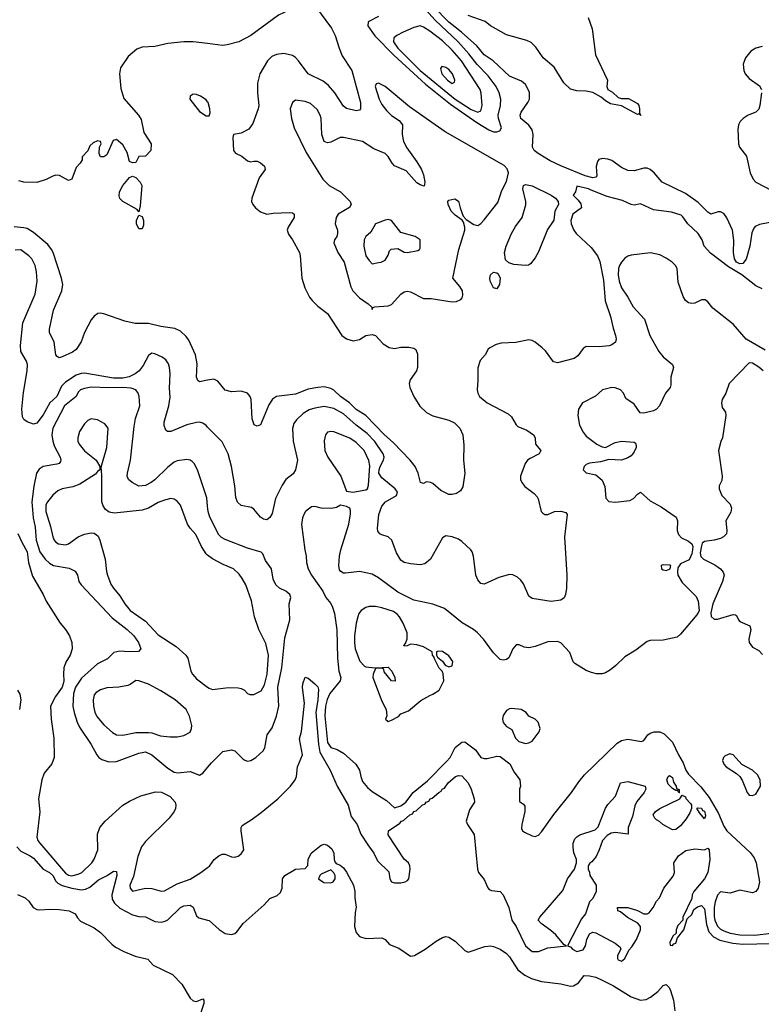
# Model space of a CAD drawing. Header units: inches. Extents: x 884549 to 1028252, y 526810 to 653624.
# Tile 708 of 1056: x 968824 to 973465, y 593584 to 599748. Entities that reach past the tile are written whole.
import ezdxf

# ---------------------------------------------------------------- set-up
doc = ezdxf.new("R2010")
doc.units = ezdxf.units.IN
doc.header["$MEASUREMENT"] = 0
doc.layers.add('A9569', color=7, linetype='Continuous')
doc.layers.add('A9579', color=7, linetype='Continuous')

msp = doc.modelspace()

# ---------------------------------------------------------------- linework, layer by layer
at = {"layer": 'A9569', "color": 5}
for points, elevation in [([(970000, 599598.3), (969909.2, 599609.2), (969850.3, 599610.3), (969750, 599598.9), (969670, 599579.4), (969590, 599575.3), (969556.5, 599563.5), (969503, 599517), (969453.5, 599446.5), (969448.6, 599410), (969456.4, 599316.4), (969475.6, 599255.6), (969568, 599150), (969583.1, 599123.1), (969601.3, 599041.3), (969646, 598970), (969644.2, 598930), (969610, 598894.3), (969570, 598891.8), (969550, 598854), (969530, 598851.6), (969510, 598861.2), (969496.5, 598916.5), (969470, 598964), (969430, 598998.4), (969408.3, 598991.7), (969370, 598901.2), (969350, 598889.2), (969330, 598888.7), (969320.9, 598910), (969324, 598950), (969332.7, 598970), (969330, 598986), (969310, 598988.7), (969283.6, 598976.4), (969262, 598958), (969250, 598926), (969214, 598890), (969214, 598870), (969202, 598850), (969176.9, 598823.1), (969150.9, 598749.1), (969130, 598742), (969071.8, 598771.8), (969050, 598774), (969030, 598769.4), (968990, 598747), (968931.5, 598728.5), (968850, 598730.6), (968818.7, 598738.7)], 2080), ([(970000, 599233.2), (969990, 599247), (969956, 599270), (969930, 599279.6), (969910, 599280.9), (969891, 599270), (969888.2, 599250), (969950, 599172.7), (969990, 599145.5), (970000, 599145.7)], 2120), ([(970000, 597490.4), (969950, 597480.7), (969938, 597490), (969929.8, 597510), (969934, 597594), (969924.1, 597650), (969881.2, 597741.2), (969865.4, 597765.4), (969830, 597798), (969795.4, 597815.4), (969707.9, 597827.9), (969630, 597845), (969546.3, 597846.3), (969480.8, 597860.8), (969350, 597906), (969330, 597910.7), (969312.1, 597907.9), (969290, 597892), (969270, 597869.2), (969230, 597789), (969208.7, 597731.3), (969177.3, 597682.7), (969153.8, 597666.2), (969090, 597637.6), (969070, 597632), (969058.4, 597638.4), (969049.8, 597649.8), (969038.4, 597730), (969010.9, 597790), (969009.8, 597810), (969034.6, 597930), (969087.7, 598050), (969093.4, 598090), (969085.2, 598130), (969032.2, 598290), (969022.6, 598310), (968999.6, 598339.6), (968910, 598414.8), (968870, 598440.7), (968850, 598445.5), (968790, 598451.3)], 2120), ([(970000, 597197.8), (969990, 597208.2), (969970, 597221.7), (969950, 597227.3), (969930, 597226.4), (969870, 597211.5), (969770, 597169.8), (969749.7, 597169.7), (969737.7, 597177.7), (969727.2, 597207.2), (969728.4, 597228.5), (969756.5, 597330), (969765, 597385), (969761, 597441), (969764.4, 597530), (969760.3, 597570), (969754, 597594), (969738, 597618), (969714.9, 597634.9), (969670, 597656.8), (969650, 597659.8), (969630, 597646.2), (969596.6, 597583.4), (969572.1, 597550), (969547.1, 597530), (969508.4, 597511.6), (969470, 597504.4), (969410, 597504.3), (969230, 597534.5), (969207.4, 597532.6), (969178.1, 597521.9), (969110, 597479), (969085.5, 597454.5), (969056.3, 597390), (969012, 597350), (968970, 597273.3), (968930, 597223), (968910, 597216.2), (968871.3, 597231.3), (968850, 597246), (968842.2, 597262.2), (968837, 597310), (968846.4, 597413.6), (968870.9, 597550), (968872.9, 597590), (968867, 597610), (968831, 597670), (968829, 597709), (968842.3, 597850), (968920.7, 598030), (968933, 598110), (968929, 598170), (968919.8, 598210), (968898.9, 598250), (968881.4, 598270), (968830, 598307.1), (968794.5, 598305.5)], 2140), ([(970000, 596701.5), (969993.9, 596753.9), (969935.8, 596930), (969914.7, 596970), (969902.5, 596982.5), (969890, 596991.1), (969870, 596994.5), (969810, 596985.3), (969790, 596977.2), (969750, 596947.6), (969670, 596867.1), (969647.4, 596850), (969610, 596831.5), (969570, 596827.2), (969528, 596850), (969504.4, 596870), (969497.2, 596890), (969498, 596910), (969516.5, 596990), (969539.1, 597200.9), (969549.2, 597250.8), (969575.3, 597330), (969572.2, 597390), (969566, 597410), (969551.2, 597430), (969521.1, 597441.1), (969470, 597445.4), (969382.3, 597442.3), (969270, 597448.1), (969230, 597439.8), (969204.6, 597430), (969190, 597415.4), (969177.4, 597390), (969104.3, 597330), (969030.8, 597190), (969025, 597150), (969030.1, 597110), (969040.2, 597080.2), (969075.9, 597010), (969081.5, 596990), (969078.4, 596981.6), (969070.4, 596970), (969055.6, 596964.4), (968970, 596949.8), (968945.7, 596934.3), (968928.1, 596910), (968911.9, 596828.1), (968899.3, 596730), (968906.9, 596630), (968919.8, 596570), (968927.6, 596490), (968950, 596416.9), (968982.3, 596370), (969010, 596345.4), (969036, 596330), (969133.9, 596313.9), (969170, 596295.3), (969185.7, 596270), (969194.4, 596230), (969208.3, 596210), (969403.4, 596003.4), (969495.3, 595930), (969538, 595890), (969566.7, 595850), (969581, 595810), (969566.4, 595793.6), (969508.8, 595791.2), (969450, 595795.1), (969413.3, 595786.7), (969372.6, 595747.4), (969310, 595715.6), (969210, 595625.6), (969173.6, 595570), (969161.2, 595530), (969156.4, 595450), (969164.1, 595410), (969183, 595350), (969198.7, 595318.7), (969270.2, 595210), (969305.9, 595145.9), (969318.3, 595130), (969337.5, 595117.5), (969382.4, 595102.4), (969430, 595103.1), (969570, 595156.4), (969610, 595164.3), (969650, 595146), (969750, 595061.9), (969790, 595037.8), (969813.2, 595033.2), (969890, 595041.7), (969950, 595019.3), (969970, 595030.5), (970000, 595067.3)], 2160), ([(970000, 596395.5), (969990, 596403.2), (969960.8, 596450), (969926.2, 596526.1), (969890, 596565.1), (969874.6, 596590), (969830, 596707.8), (969810, 596734.3), (969790, 596747.3), (969770, 596750.8), (969730, 596741), (969690, 596725.4), (969630, 596689.1), (969590, 596677.6), (969418, 596658), (969384.1, 596664.1), (969361.2, 596681.2), (969345.5, 596705.5), (969338.4, 596730), (969336.9, 596896.9), (969332.5, 596947.5), (969368.8, 597070), (969376.9, 597190), (969357.3, 597217.3), (969310, 597243.9), (969270, 597248.7), (969250, 597238.4), (969230, 597217.2), (969197.8, 597170), (969187.1, 597130), (969187.7, 597110), (969195.5, 597090), (969230, 597049), (969301.6, 596990), (969326, 596950), (969324.7, 596930), (969310, 596919), (969298, 596902), (969200.3, 596839.7), (969156.9, 596823.1), (969088.8, 596811.2), (969061.4, 596798.6), (969030, 596770.8), (968997.5, 596730), (968987.5, 596710), (968987.2, 596670), (969015.7, 596575.7), (969030.1, 596510.1), (969039.8, 596490), (969050, 596477.1), (969067.2, 596467.2), (969110, 596461.2), (969130, 596466.4), (969190, 596510.1), (969230, 596526.7), (969270, 596535.8), (969290, 596532.9), (969304, 596524), (969313.8, 596513.8), (969324.5, 596490), (969358.2, 596370), (969367, 596293), (969373.6, 596270), (969394.7, 596214.7), (969411, 596190), (969450, 596140.2), (969480.8, 596090), (969514.8, 596050), (969610, 595982.4), (969690, 595896.2), (969803, 595823), (969862.8, 595770), (969875.3, 595750), (969895.3, 595670), (969905.3, 595650), (969930, 595621.1), (970000, 595570.3)], 2180), ([(968812, 596532), (968836.4, 596476.4), (968870, 596417.1), (968878, 596350), (968904.2, 596264.2), (968970.4, 596150), (968988.3, 596108.3), (969077.1, 595970), (969110.5, 595930), (969134.9, 595890), (969150.3, 595850), (969151.6, 595810), (969139.1, 595770), (969113.3, 595726.7), (969099.1, 595690), (969097, 595650), (969100.9, 595610), (969095.8, 595590), (969088.4, 595570), (969048.1, 595510), (969017.1, 595450), (969020.6, 595370), (969038, 595250), (969039.5, 595130), (969025.3, 595090), (968976.5, 595030), (968963.2, 594990), (968941, 594870), (968949.3, 594789.3), (968930.6, 594630.6), (968937.7, 594610), (968950, 594593.7), (969110, 594404.8), (969130, 594392.6), (969150, 594389), (969190, 594398.4), (969212.4, 594410), (969275.1, 594470), (969290, 594493.4), (969313.1, 594550), (969309.8, 594650), (969325.2, 594690), (969359, 594730), (969469.3, 594830), (969510, 594855.6), (969582.6, 594890), (969673.2, 594913.2), (969711.4, 594911.4), (969765.2, 594885.2), (969796, 594850), (969801.6, 594830), (969799.6, 594810), (969791.1, 594790), (969759.4, 594750), (969610, 594602.9), (969586.6, 594570), (969563.7, 594510), (969535.9, 594384.1), (969513.4, 594330), (969514, 594310), (969530, 594292.4), (969610, 594310.2), (969650, 594307.9), (969710, 594292.3), (969730, 594295.2), (969810, 594337.5), (969890, 594367.7), (969956.4, 594410), (970000, 594440.5)], 2140), ([(968810.8, 595550), (968824.9, 595524.9), (968830.4, 595490.4), (968822.4, 595430)], 2120), ([(968804.7, 594570), (968830, 594543.2), (968890, 594513.2), (968910, 594498.5), (968970.1, 594430.1), (969010, 594408.1), (969030, 594390.1), (969050, 594354.3), (969062.9, 594342.9), (969090, 594328.6), (969150.8, 594310.8), (969210, 594300.2), (969236.1, 594303.9), (969262.4, 594317.6), (969317.6, 594362.4), (969370.2, 594389.8), (969410, 594417.3), (969430, 594416), (969431.4, 594390), (969400.6, 594270), (969403.1, 594243.1), (969416.6, 594216.6), (969450, 594186.4), (969530, 594144.7), (969570, 594133.5), (969612, 594132), (969670, 594101.9), (969710, 594098.4), (969735, 594105), (969750, 594113.5), (969830, 594191), (969850, 594200.2), (969890, 594205.2), (969910, 594192.4), (969930, 594138), (969945, 594124.9), (970000, 594111.7)], 2120), ([(968810, 594272.1), (968858, 594250), (968880.9, 594230), (968908.2, 594190), (968930, 594178), (968950, 594174.6), (969010, 594179.3), (969070, 594177.7), (969134, 594170), (969170.6, 594150), (969184.9, 594124.9), (969204.9, 594104.9), (969290, 594062), (969330, 594033.4), (969399.6, 593959.6), (969422.3, 593942.3), (969474.7, 593914.7), (969545.8, 593885.8), (969626.6, 593866.6), (969658.9, 593830), (969779.3, 593770), (969839.3, 593710), (969890, 593622), (969910, 593604.9), (969930, 593600.5), (969970, 593618.8), (969975.5, 593610), (969977, 593590), (969940.2, 593479.8)], 2080)]:
    msp.add_lwpolyline(points, dxfattribs=dict(at, elevation=elevation))
for points, elevation in [([(969570, 598546), (969558.9, 598558.9), (969468.7, 598610), (969449.4, 598629.4), (969445.6, 598645.6), (969449, 598670), (969469.2, 598710), (969510, 598760.7), (969530, 598767.7), (969550, 598759.1), (969577.3, 598730), (969587.3, 598710), (969578, 598582)], 2080), ([(969570, 598439), (969554.5, 598470), (969554.5, 598490), (969570, 598524.7), (969590, 598516), (969598.3, 598490), (969599, 598461), (969590, 598439)], 2080), ([(969550, 595610.8), (969515, 595585), (969499.8, 595580.2), (969444.7, 595570), (969370, 595565.2), (969330, 595553.6), (969303.1, 595536.9), (969290, 595520.7), (969283, 595490), (969285.3, 595450), (969293.8, 595413.8), (969306.5, 595386.5), (969350, 595332.9), (969404.5, 595284.5), (969428.7, 595270), (969470, 595268.7), (969550, 595284.7), (969630, 595284.6), (969650, 595283.1), (969704.1, 595264.1), (969762.5, 595257.5), (969810, 595258.5), (969850, 595266.3), (969890, 595288.4), (969899.6, 595310), (969900.5, 595330), (969887.1, 595387.1), (969865.1, 595430), (969797.4, 595490), (969706.9, 595546.9), (969630, 595587.1), (969570, 595608.7)], 2180)]:
    msp.add_lwpolyline(points, close=True, dxfattribs=dict(at, elevation=elevation))
at = {"layer": 'A9579', "color": 5}
for points, elevation in [([(970743.9, 600000), (970699.8, 599980.2), (970599.6, 599900.4), (970573.6, 599870), (970550, 599825.6), (970443, 599777), (970270, 599648.4), (970195.5, 599610), (970122.8, 599590), (970092.9, 599587.1), (970000, 599598.3)], 2080), ([(970674.3, 599830), (970774.9, 599694.9), (970797.7, 599650), (970822.5, 599570), (970842.4, 599522.4), (970902.7, 599430), (970956.9, 599230), (970957.1, 599190), (970950, 599182), (970930, 599178.4), (970870, 599191.5), (970850, 599206.3), (970795.4, 599290), (970756.3, 599336.3), (970722.8, 599362.8), (970628.1, 599408.1), (970568.3, 599490), (970550, 599510.6), (970530, 599524.3), (970475.9, 599535.9), (970430, 599531), (970402.4, 599517.6), (970373.8, 599490), (970327.3, 599410), (970312.6, 599350), (970311.4, 599290), (970320.6, 599210), (970316.3, 599190), (970282.4, 599097.6), (970258.3, 599061.7), (970210, 599036.9), (970162, 599030), (970157.3, 599010), (970161.3, 598930), (970173.3, 598913.3), (970214.2, 598894.2), (970250, 598864.4), (970270, 598858), (970290, 598863), (970310, 598861.3), (970330, 598852), (970356.4, 598830), (970360.5, 598810), (970323, 598757), (970277, 598630), (970275.3, 598610), (970283.1, 598590), (970299.5, 598570), (970330, 598544.9), (970370, 598530.2), (970410, 598536.5), (970510, 598540.8), (970530, 598538.7), (970541.6, 598530), (970541.7, 598510), (970503.6, 598450), (970498, 598430), (970505.2, 598405.2), (970530.3, 598370), (970574.3, 598290), (970579.6, 598270), (970588.9, 598130), (970607.9, 598070), (970637.3, 598010), (970654, 597990), (970690, 597954.3), (970750, 597908.5), (970839, 597770), (970870, 597749.3), (970910, 597738.4), (970950, 597746.2), (970990, 597771.3), (971030, 597777.6), (971051.3, 597770), (971099.3, 597719.3), (971136.2, 597696.2), (971170, 597690.2), (971210, 597698), (971258.1, 597698.1), (971291.4, 597691.4), (971303.1, 597683.1), (971314.4, 597654.4), (971313.6, 597570), (971306.4, 597550), (971266.9, 597493.1), (971260.7, 597470), (971265, 597445), (971289.7, 597389.7), (971328.9, 597328.9), (971369.7, 597289.7), (971410, 597268.2), (971510, 597240.1), (971545, 597225), (971577.7, 597190), (971596.6, 597150), (971603.9, 597083.9), (971601.5, 596990), (971608.7, 596910), (971597.3, 596822.7), (971582, 596798), (971557.3, 596782.7), (971530, 596775.6), (971510, 596776.5), (971459.5, 596799.5), (971410, 596843.8), (971397.6, 596850), (971370, 596854.8), (971350, 596845.3), (971331.1, 596851.1), (971316.7, 596910), (971297.9, 596950), (971266.7, 596990), (971161.5, 597101.5), (971107.1, 597150), (970990, 597269.9), (970930, 597307.8), (970888.4, 597348.4), (970831, 597390), (970790, 597427.8), (970770, 597438.7), (970730, 597448.9), (970690, 597446.2), (970630, 597434.5), (970550, 597404.1), (970430, 597388.7), (970406.8, 597373.2), (970382.7, 597337.3), (970330, 597212.3), (970310, 597203.7), (970292, 597212), (970278.7, 597250), (970271.8, 597370), (970265.7, 597390), (970250, 597409.7), (970210, 597422), (970150, 597417.6), (970110, 597429.6), (970064.7, 597484.7), (970037.7, 597497.7), (970000, 597490.4)], 2120), ([(973571.9, 598488.1), (973453.4, 598466.6), (973427.2, 598452.8), (973417.9, 598442.2), (973406.6, 598413.4), (973393.6, 598330), (973370.5, 598249.5), (973350, 598220.8), (973330, 598220.1), (973309.9, 598230), (973296.6, 598250), (973290.4, 598290), (973293.4, 598366.6), (973283.9, 598430), (973250, 598508.3), (973230, 598534.2), (973210, 598544.6), (973194.7, 598545.3), (973150, 598529.7), (973130, 598543.9), (973070, 598604.5), (972990, 598660.2), (972845.6, 598730), (972794.5, 598790), (972770, 598809.8), (972750, 598818), (972730, 598818.2), (972670, 598802), (972630, 598803.7), (972590, 598822.6), (972530, 598867.2), (972505.1, 598874.9), (972470, 598878), (972448.2, 598871.8), (972439.6, 598860.4), (972431.3, 598828.7), (972435.5, 598770), (972430, 598761.3), (972410, 598758.6), (972363.7, 598770), (972210, 598832.2), (972143.9, 598863.9), (972067.6, 598910), (972044.2, 598930), (972032.8, 598950), (972036.6, 599030), (972030, 599058), (972010, 599086.9), (971960.2, 599130), (971954.9, 599150), (971962, 599170), (972004.7, 599230), (972013.7, 599250), (972013.6, 599293.6), (971990, 599343.1), (971963.4, 599363.4), (971890, 599395), (971785.9, 599490), (971730, 599527.8), (971683.9, 599583.9), (971589.5, 599670), (971510, 599732.7), (971414.4, 599830)], 2120), ([(971070, 599767.1), (971005.6, 599734.4), (971002.2, 599710), (971047.2, 599647.2), (971165.5, 599525.5), (971363.8, 599343.8), (971519.4, 599219.4), (971685.1, 599105.1), (971758.8, 599058.8), (971790, 599046.4), (971810, 599045.3), (971828, 599052), (971838.6, 599070), (971820.2, 599130), (971819.1, 599150), (971833.2, 599210), (971834, 599250), (971824.2, 599290), (971805.9, 599330), (971756, 599396), (971687.1, 599467.1), (971635.1, 599535.1), (971567.8, 599610), (971424.6, 599744.7), (971365.3, 599810)], 2140), ([(972381.7, 599761.7), (972407.3, 599690), (972427.9, 599527.9), (972502, 599370), (972498.8, 599330), (972504.4, 599310), (972534, 599294), (972570, 599261.6), (972590, 599255.3), (972634.2, 599254.2), (972690, 599223), (972698.7, 599210), (972703.1, 599190), (972702, 599162), (972711, 599149), (972698, 599158), (972690, 599155.1), (972590, 599208), (972522, 599222), (972490, 599239.7), (972463.8, 599263.8), (972410, 599291.8), (972370, 599299.8), (972310, 599302.7), (972270, 599314), (972230, 599352), (972169.7, 599450), (972099.8, 599510), (972055, 599575), (972024.4, 599604.4), (971997.7, 599617.7), (971870, 599653.1), (971770.7, 599710), (971736.5, 599736.5), (971630, 599773.2)], 2080), ([(973470, 599579.7), (973430.1, 599569.9), (973399.4, 599550), (973365.9, 599510), (973352.5, 599470), (973354.8, 599430), (973363.3, 599410), (973390, 599380.1), (973454.3, 599334.4), (973466.4, 599310)], 2120), ([(973467.3, 599290), (973456.8, 599210), (973450, 599188.6), (973431, 599169), (973382.3, 599150), (973352.4, 599130), (973333, 599110), (973322.3, 599090), (973318.6, 599061.4), (973322.9, 598970), (973329.5, 598949.5), (973372.7, 598892.7), (973395.6, 598790), (973415, 598750), (973430, 598731.4), (973530, 598678.6)], 2120), ([(970000, 599145.7), (970010, 599146), (970015.6, 599164.4), (970014.3, 599190), (970002.4, 599230), (970000, 599233.2)], 2120), ([(973470, 598063.4), (973430, 598081.4), (973342.5, 598150), (973260.6, 598200.6), (973146.4, 598286.4), (973108.1, 598330), (973095, 598370), (973070.4, 598410), (973005.4, 598470), (972974.5, 598514.5), (972963.4, 598523.4), (972903.1, 598543.1), (972790, 598557.3), (972710, 598594.2), (972670, 598586.6), (972650, 598590.9), (972595.8, 598615.8), (972500.3, 598640.3), (972399.8, 598679.8), (972383.7, 598690), (972310, 598706), (972302, 598670), (972287.7, 598650), (972318.7, 598618.7), (972334.9, 598594.9), (972339.1, 598570), (972286, 598530), (972272.5, 598490), (972274.1, 598470), (972291.7, 598430), (972306.8, 598410), (972401, 598321), (972439, 598270), (972455.1, 598235.1), (972477.8, 598117.8), (972488.8, 597988.8), (972522.3, 597890), (972537.3, 597817.3), (972552.9, 597770), (972556.4, 597750), (972553, 597730), (972530, 597711.5), (972512.9, 597707.1), (972450, 597700.6), (972370, 597701.3), (972350, 597689), (972316.3, 597643.7), (972293.6, 597626.4), (972190, 597599.8), (972165.4, 597605.4), (972114.3, 597674.3), (972094.3, 597694.3), (972050, 597729.9), (972030, 597739.6), (972010, 597743), (971928.1, 597728.1), (971836.6, 597723.4), (971805.4, 597714.6), (971765.8, 597694.2), (971755.5, 597684.5), (971736.3, 597650), (971705.3, 597614.7), (971690.5, 597569.5), (971691.8, 597491.8), (971686.3, 597430), (971690.2, 597410), (971701.5, 597390), (971750.4, 597350), (971880.7, 597280.7), (971901.1, 597261.1), (971930, 597212.1), (971941.5, 597201.5), (971998.1, 597178.1), (972039, 597150), (972049.2, 597130), (972052.2, 597090), (972084.9, 597050), (972075.5, 597030), (972018.1, 597001.9), (972002.4, 596990), (971988.2, 596970), (971957.2, 596890), (971958, 596870), (971967.1, 596850), (971986.1, 596826.1), (972042.6, 596782.6), (972061.7, 596761.7), (972068.4, 596748.4), (972086.5, 596670), (972097.8, 596657.8), (972110, 596650.2), (972130, 596651.3), (972170, 596668.8), (972210.4, 596670.4), (972242, 596662), (972250.7, 596650.7), (972234.2, 596510), (972248.9, 596270), (972246.6, 596190), (972240.1, 596150), (972231.1, 596128.9), (972210, 596114), (972150, 596106.4), (972030, 596123.9), (972010, 596139.7), (971976.1, 596216), (971959.4, 596239.4), (971938.7, 596258.7), (971910, 596273.4), (971890, 596275.2), (971823.2, 596256.8), (971730, 596213.3), (971710, 596217.7), (971690, 596241.4), (971679.2, 596270), (971664.5, 596390), (971656.4, 596416.5), (971647.6, 596430), (971590, 596481.6), (971570, 596495.8), (971530, 596509.9), (971490, 596516.2), (971470, 596504), (971395.3, 596370), (971358.9, 596341.1), (971330, 596334.7), (971270, 596340.7), (971230, 596349.7), (971210, 596363.6), (971181.3, 596410), (971153.6, 596490), (971130.8, 596510.8), (971090, 596522), (971077, 596530), (971065.9, 596545.9), (971062.2, 596562.2), (971071.6, 596650), (971090, 596702.4), (971112.1, 596730), (971182.1, 596770), (971187.4, 596790), (971173.7, 596810), (971090, 596878.9), (971072.1, 596910), (971072.5, 596930), (971079.5, 596950), (971101.3, 596990), (971104.8, 597010), (971098.8, 597030), (971046.8, 597106.8), (970998.3, 597158.3), (970928.7, 597210), (970850, 597280.2), (970790, 597313.6), (970730, 597325.4), (970670, 597316.2), (970634.8, 597305.2), (970598, 597282), (970556.3, 597243.7), (970539.1, 597220.9), (970531.2, 597188.8), (970535.5, 597110), (970561.8, 596990), (970550.2, 596929.8), (970535.4, 596904.6), (970490, 596869.6), (970466.8, 596833.2), (970423.9, 596750), (970403.4, 596656.6), (970390, 596632), (970370, 596617.6), (970350, 596622), (970330, 596633), (970290, 596683.6), (970274.7, 596694.7), (970210, 596707.3), (970186.9, 596726.9), (970176.3, 596756.3), (970170.7, 596830), (970149.8, 596949.8), (970127.6, 597030), (970090, 597104.7), (970000, 597197.8)], 2140), ([(973490, 597679.7), (973370, 597748.9), (973290, 597841.2), (973161.1, 597941.1), (973130, 597981.6), (973113.3, 597993.3), (973090, 597994), (973050, 597974.3), (973030, 597971.1), (973010, 597975.4), (972990, 597989.7), (972975.9, 598015.9), (972944.4, 598104.4), (972939, 598190), (972927.8, 598210), (972907.8, 598230), (972870, 598255.6), (972830, 598276), (972772, 598288), (972650, 598274.6), (972630, 598268), (972610, 598254.5), (972589.1, 598230.9), (972577.6, 598210), (972571.4, 598190), (972569.5, 598150), (972575.3, 598110), (972589.4, 598070), (972630.2, 598010), (972663.8, 597950), (972734, 597874), (972767, 597770), (972824, 597670), (972850, 597636.5), (972909, 597589), (972914.6, 597570), (972899.3, 597510), (972898.6, 597461.4), (972894.1, 597445.9), (972864.9, 597410), (972827.1, 597330), (972810.1, 597309.9), (972790, 597299.3), (972730, 597284.2), (972706, 597286), (972670, 597340.9), (972617, 597377), (972603.7, 597410), (972584.5, 597430), (972550, 597443.1), (972530, 597445.7), (972471, 597430), (972428.1, 597391.9), (972346, 597350), (972320.7, 597310), (972317.3, 597270), (972327.2, 597210), (972350, 597166.4), (972370, 597141.6), (972434.8, 597090), (972470, 597074), (972490, 597070.7), (972550, 597100.5), (972590, 597108.5), (972670, 597102.8), (972677.1, 597097.1), (972681.4, 597081.4), (972681.3, 597070), (972670, 597042.7), (972650, 597018), (972630, 597004.2), (972590.2, 596989.8), (972510, 596993.6), (972458.9, 596981), (972390, 596971.8), (972370, 596962.6), (972356.8, 596950), (972351.2, 596930), (972370, 596911.2), (972430, 596898.7), (972470, 596864.6), (972486.3, 596826.3), (972492.5, 596752.5), (972511.6, 596731.6), (972550, 596727.9), (972641.4, 596738.6), (972664.9, 596750), (972690, 596777.6), (972710, 596790.4), (972770, 596735.3), (972839.2, 596699.2), (972933.2, 596633.1), (972941, 596610), (972938.1, 596550), (972946.1, 596526.1), (972965.1, 596505.1), (973010, 596482.8), (973030, 596467.5), (973035.7, 596450), (973035, 596430), (973030, 596404.7), (973012.7, 596367.3), (972959.1, 596340.9), (972942.8, 596317.2), (972940.5, 596290), (972943, 596270), (972970, 596224.9), (973056.5, 596136.5), (973070, 596106.8), (973076.4, 596050), (973068.6, 596030), (973052.2, 596010), (972959.5, 595900.5), (972937.9, 595882.1), (972850, 595863.9), (972770, 595860.9), (972750, 595855.1), (972679.4, 595800.6), (972610, 595759.4), (972555.7, 595704.3), (972521.5, 595678.5), (972490, 595659.3), (972470, 595653.5), (972433.6, 595653.6), (972402, 595662), (972370, 595674.5), (972297.6, 595717.6), (972287.9, 595727.9), (972266.5, 595786.5), (972210, 595846.6), (972190, 595856.2), (972130, 595852.3), (972050, 595822.9), (972010, 595814.7), (971980.4, 595820.4), (971950, 595833.6), (971930, 595834.5), (971910.6, 595810), (971886, 595754), (971870, 595742.7), (971850, 595739.3), (971830, 595742.7), (971790, 595783.6), (971726.2, 595870), (971688.4, 595910), (971664.2, 595930), (971592.1, 595972.1), (971481.7, 596061.7), (971410, 596088.7), (971290, 596114.4), (971190, 596163.5), (971070, 596252.8), (971030, 596276.4), (970950, 596292.5), (970862, 596282), (970850, 596282.4), (970832.6, 596292.6), (970824.9, 596304.9), (970820.4, 596330), (970824.5, 596390), (970833.3, 596430), (970884.2, 596590), (970894.5, 596654.5), (970894.8, 596674.8), (970889, 596690), (970870, 596700.9), (970831, 596709), (970805.8, 596694.2), (970772.2, 596687.8), (970710, 596689.7), (970670, 596700.5), (970650, 596698.9), (970612.4, 596670), (970604.8, 596655.2), (970593.7, 596630), (970587.5, 596587.5), (970608.4, 596430), (970617.6, 596390), (970619.5, 596350), (970628.4, 596310), (970650.3, 596270.2), (970721.6, 596170), (970740.4, 596130), (970770, 596092.7), (970781.8, 596070), (970793.5, 596030), (970807.9, 595927.9), (970811.9, 595751.9), (970821.9, 595670), (970833.8, 595630), (970829.6, 595610), (970764, 595530), (970748.3, 595491.7), (970738.6, 595450), (970734.2, 595390), (970750, 595223.7), (970770, 595191.6), (970810, 595178.5), (970850, 595156.9), (970926.4, 595086.4), (970950.3, 595050), (970958.3, 595010), (970970, 594979.1), (971000.8, 594940.8), (971030, 594916), (971119.1, 594859.1), (971170, 594814), (971210, 594827.3), (971239.7, 594850), (971287, 594910), (971376.4, 594983.6), (971495.4, 595104.6), (971517.2, 595130), (971550, 595192), (971590, 595224.9), (971610, 595227.7), (971676.4, 595176.4), (971710.5, 595130), (971730, 595122.2), (971750, 595122.7), (971810, 595138.1), (971830, 595136.3), (971891.7, 595090), (971918, 595038), (971954, 594990), (971958, 594950), (971952, 594930), (971952.7, 594852.7), (971976.9, 594836.9), (971985.4, 594825.4), (971984.9, 594790), (971966.7, 594710), (971965.1, 594685.1), (971970.5, 594670.5), (971982.4, 594662.4), (972030, 594637.6), (972050, 594633.8), (972070, 594643), (972090, 594664.2), (972167.1, 594772.9), (972277.6, 594910), (972322.8, 594977.2), (972358.9, 595021.1), (972562, 595218), (972590, 595235), (972630, 595244.6), (972715.3, 595230), (972730, 595235.5), (972755.1, 595270), (972770, 595280.9), (972795.3, 595290), (972830.5, 595290), (972856.2, 595276.2), (972910, 595225.5), (972946.1, 595146.1), (972976.1, 595096.1), (972993.8, 595050), (973010, 595025.7), (973086.4, 594946.4), (973139.6, 594879.6), (973197.6, 594777.6), (973230, 594699.6), (973250, 594670.3), (973394.9, 594534.9), (973420.2, 594500.2), (973434, 594470), (973453.1, 594350), (973444.9, 594310), (973430.2, 594289.8), (973410, 594282.6), (973330, 594299.1), (973270, 594280.5), (973210, 594287.7), (973190, 594267.1), (973175.5, 594224.5), (973169.4, 594190), (973170, 594133.4), (973174.4, 594110), (973190, 594074.1), (973210, 594054.9), (973230, 594043.5), (973270.3, 594030), (973330, 594018), (973424.1, 594015.9), (973527.3, 594030)], 2160), ([(973476.5, 597550), (973450, 597572.7), (973410, 597596.8), (973390, 597600.7), (973264.7, 597470), (973243.9, 597410), (973219.6, 597370), (973216, 597350), (973221.1, 597321.1), (973241, 597290), (973242.8, 597270), (973222.8, 597130), (973212.2, 597107.8), (973197.3, 597050), (973219.6, 596890), (973217.6, 596862.4), (973202, 596830), (973200.4, 596810), (973218.9, 596770), (973270, 596714), (973279.3, 596690), (973275.1, 596664.9), (973242.6, 596610), (973249.2, 596550), (973247.1, 596530), (973227.8, 596510), (973210, 596500.8), (973170, 596489.3), (973110, 596482.3), (973095.9, 596470), (973090, 596454.5), (973083.5, 596410), (973086.7, 596386.7), (973103.9, 596370), (973174.5, 596334.5), (973210.4, 596310.4), (973227, 596290), (973232.8, 596270), (973222.9, 596230), (973160.9, 596090), (973150, 596035.3), (973152.2, 596012.2), (973170, 595994.3), (973190, 595994), (973290, 596024.2), (973303, 596023), (973310, 596018.8), (973321.6, 595990), (973330, 595980.5), (973392.9, 595952.9), (973398.9, 595930), (973386.3, 595870), (973388.8, 595850), (973410, 595820.3), (973450, 595798), (973473.6, 595773.6)], 2180), ([(970000, 595067.3), (970023.7, 595096.3), (970094.3, 595165.7), (970150, 595176), (970170, 595170.3), (970220.1, 595120.1), (970231.7, 595111.7), (970250, 595106.8), (970270, 595109.6), (970302.4, 595130), (970346.5, 595170), (970357.5, 595190), (970371.9, 595270), (970404.7, 595315.3), (970431.8, 595388.2), (970445.8, 595450), (970438.9, 595570), (970464.4, 595690), (970482.5, 595877.4), (970515.1, 595990), (970509.6, 596090), (970519.6, 596130), (970514.5, 596150), (970489.5, 596170), (970449.7, 596190), (970427.1, 596210), (970410, 596245.2), (970398.7, 596310), (970362.3, 596362.3), (970344.5, 596404.5), (970335.3, 596415.3), (970250, 596439), (970110, 596493.7), (970086.4, 596506.4), (970070, 596523.1), (970013.2, 596633.2), (970003.7, 596670), (970000, 596701.5)], 2160), ([(970000, 595570.3), (970010, 595563.1), (970030, 595555.3), (970130, 595567.7), (970190, 595565.5), (970210, 595561.6), (970230, 595550.3), (970248.5, 595530), (970263.2, 595523.2), (970290, 595522.5), (970334, 595546), (970356.3, 595583.7), (970373.1, 595650), (970380.8, 595770), (970363.1, 595843.1), (970320.3, 595930), (970293.8, 596010), (970274.8, 596110), (970238.9, 596210), (970215.3, 596250), (970196.4, 596276.4), (970162.2, 596310), (970097.4, 596337.4), (970030, 596372.6), (970000, 596395.5)], 2180), ([(970000, 594440.5), (970011.5, 594448.5), (970039.8, 594490), (970070, 594513.8), (970090, 594523.1), (970110, 594523), (970150, 594506.4), (970170, 594506), (970190, 594512.2), (970210, 594526.7), (970226, 594550), (970209.7, 594670), (970209.7, 594690.3), (970215.8, 594704.2), (970277.7, 594742.3), (970335.1, 594784.9), (970439.1, 594870), (970518, 594950), (970548.1, 594990), (970556.1, 595010), (970563, 595070), (970593.3, 595146.7), (970574.3, 595245.7), (970588.2, 595291.9), (970606.4, 595470), (970593.6, 595566.4), (970595.3, 595590), (970610, 595632), (970630, 595624.7), (970670, 595591), (970690, 595570.8), (970693.7, 595553.7), (970690.1, 595490.1), (970677.5, 595410), (970692.8, 595212.8), (970702.8, 595162.8), (970767.4, 595050), (970810.2, 594950), (970880.1, 594830), (970898.8, 594758.8), (970935.9, 594710), (970959.6, 594650), (971001.7, 594581.7), (971040.3, 594530), (971062.5, 594482.4), (971134.1, 594414.1), (971140.8, 594370), (971150, 594350.5), (971170, 594344), (971210, 594343.8), (971235.3, 594350), (971250, 594358.8), (971259.3, 594370), (971268, 594430), (971266.3, 594450), (971257, 594470), (971230, 594493), (971130, 594644.7), (971131.3, 594670), (971202.2, 594717.8), (971212.3, 594730), (971225.5, 594734.5), (971265.7, 594770), (971282.6, 594777.4), (971289.8, 594790), (971305.1, 594794.9), (971342.4, 594830), (971360.5, 594839.5), (971367.1, 594850), (971383.3, 594856.7), (971392.7, 594870), (971406, 594874), (971446.3, 594910), (971462, 594918), (971467.4, 594930), (971482.3, 594937.7), (971505.8, 594970), (971551.6, 595010), (971570, 595016.1), (971590, 595015.1), (971630.1, 594970), (971650, 594930.3), (971668.4, 594870), (971670, 594849.3), (971638, 594802), (971618.8, 594730), (971626, 594710), (971667.5, 594647.5), (971688.2, 594430), (971695.8, 594410), (971730, 594364.9), (971753.5, 594313.5), (971762.9, 594302.9), (971776.4, 594296.4), (971830, 594290.4), (971849.3, 594269.3), (971885.7, 594190), (971903.1, 594110), (971930.4, 594070), (971988.5, 593950), (972030, 593914.4), (972070, 593914.9), (972130, 593937.2), (972246, 593950), (972230, 593958), (972178.4, 594018.4), (972147, 594047), (972088, 594090), (972068, 594110), (972078, 594130), (972222.7, 594297.3), (972252.7, 594370), (972295.3, 594430), (972308.7, 594470), (972308.7, 594490), (972292.7, 594532.7), (972287.3, 594567.3), (972287.7, 594592.3), (972299.1, 594620.9), (972310, 594633.4), (972330, 594645.5), (972424.7, 594675.3), (972444.7, 594695.3), (972490, 594811.3), (972504.8, 594835.2), (972552.7, 594887.3), (972584, 594970), (972630, 594979.5), (972738, 594950), (972742, 594930), (972732, 594910), (972686.4, 594853.6), (972673.4, 594826.6), (972659.9, 594760.2), (972631, 594690), (972631, 594649), (972550, 594659), (972525.4, 594654.6), (972499.6, 594640.4), (972471.1, 594608.9), (972451.3, 594550), (972431.3, 594510), (972403.6, 594476.4), (972391.6, 594468.4), (972382, 594450), (972382, 594430), (972390.9, 594410.9), (972391.3, 594390), (972432, 594330), (972431.3, 594290), (972410, 594246), (972390, 594226), (972364.7, 594150), (972340.7, 594119.3), (972252, 593950), (972270, 593942.8), (972282.8, 593930), (972310, 593914.8), (972350, 593926), (972365.2, 593950), (972373.2, 593990), (972390, 594024.7), (972410, 594036), (972430, 594031), (972550, 593966), (972581, 593941), (972586, 593930), (972564.9, 593890), (972564.9, 593870), (972570, 593862.8), (972590, 593854.8), (972610, 593871.3), (972636.5, 593923.5), (972655.5, 593944.5), (972684, 593990), (972709, 594050), (972709, 594070), (972692.7, 594092.7), (972626.8, 594126.8), (972583.1, 594163.1), (972568, 594170), (972566, 594190), (972630, 594191), (972690.7, 594170.7), (972730, 594151.3), (972750, 594151.3), (972763.1, 594156.9), (972788.7, 594190), (972808.7, 594230), (972828.7, 594250), (972855.3, 594310), (972913.6, 594386.4), (972922, 594410), (972918, 594470), (972946.8, 594513.2), (972992.9, 594547.1), (973050, 594558), (973110, 594552), (973130, 594562), (973138, 594550), (973142.8, 594490), (973130, 594408.7), (973110, 594368.7), (973042, 594290), (973032, 594270), (973030, 594246), (972974, 594130), (972974, 594110), (972943.6, 594076.4), (972932, 594050), (972931.6, 594028.4), (972912, 594010), (972892, 593970), (972894, 593954), (972910, 593952), (972917.2, 593962.8), (972930, 593967.3), (972940.9, 593999.1), (972981.2, 594050), (973002, 594118), (973030, 594146), (973042.7, 594177.3), (973066.3, 594193.7), (973090, 594202), (973110, 594180.7), (973123.1, 594083.1), (973137.5, 594037.5), (973165.5, 594005.5), (973205.4, 593985.4), (973286.3, 593966.3), (973350, 593960.9), (973610, 593966.7)], 2140), ([(970000, 594111.7), (970010, 594109.2), (970071.9, 594051.9), (970110, 594027.9), (970150, 594020.4), (970170, 594026.4), (970183, 594037), (970222.2, 594090), (970354.3, 594205.7), (970390, 594246.2), (970434.2, 594265.8), (970455.6, 594284.4), (970465.8, 594310), (970467.8, 594370), (970483.7, 594390), (970550, 594430.7), (970610, 594434), (970627.3, 594452.7), (970628.7, 594490), (970648.7, 594530), (970710, 594581), (970730, 594586), (970750, 594581), (970777.5, 594557.5), (970790.6, 594530), (970790.8, 594490.8), (970796, 594476), (970804.7, 594464.7), (970830, 594456), (970850, 594438.8), (970870, 594410.6), (970911.9, 594330), (970921.8, 594290), (970920.8, 594250), (970928.7, 594191.3), (970922.3, 594157.7), (970919, 594070), (970930, 594033.4), (970950, 594008.5), (970990, 593996.4), (971090, 594000.4), (971110, 593990.3), (971138.7, 593958.7), (971196.2, 593936.2), (971270, 593885.2), (971295.1, 593890), (971360.5, 593930), (971430, 593980.2), (971470, 594002.8), (971490, 594007.7), (971510, 594004.6), (971550, 593979.6), (971610, 593920.3), (971630, 593910.4), (971734.5, 593945.5), (971770, 593949.3), (971790, 593946.2), (971830, 593929.4), (971870, 593902.5), (971890, 593880.1), (971940.5, 593800.5), (971985.9, 593765.9), (972026, 593746), (972090, 593726), (972210, 593711.1), (972270, 593698.3), (972290, 593698.9), (972320.9, 593719.1), (972356.4, 593763.6), (972390, 593762.4), (972430, 593753.2), (972470, 593735.7), (972539.6, 593699.6), (972650.6, 593630), (972710, 593610), (972745.2, 593614.8), (972772, 593628), (972816.9, 593663.1), (972850, 593700.7), (972870, 593708.4), (972887.7, 593690), (972897.4, 593670), (972915.2, 593610), (972923.8, 593543.8)], 2120)]:
    msp.add_lwpolyline(points, dxfattribs=dict(at, elevation=elevation))
for points, elevation in [([(971330, 599708.7), (971290, 599699.3), (971223.8, 599670), (971183.8, 599650), (971165, 599635), (971163.2, 599610), (971189.7, 599570), (971330.4, 599430), (971550, 599250.9), (971650, 599185.9), (971690, 599168.8), (971710, 599178), (971717.1, 599210), (971711.2, 599288.8), (971704.9, 599310), (971588.2, 599490), (971530, 599557), (971470, 599615.1), (971390, 599676.8), (971350, 599702.2)], 2160), ([(971464.7, 599455.3), (971458, 599442), (971465.3, 599410), (971500.3, 599370), (971530, 599349.2), (971544.1, 599355.9), (971547.6, 599370), (971532.9, 599410), (971510, 599435.4), (971490, 599449.6)], 2180), ([(971069.5, 599350.5), (971053.9, 599346.1), (971048.8, 599330), (971072.6, 599250), (971090, 599217.6), (971119, 599179), (971150, 599149.2), (971197.6, 599117.6), (971219.6, 599090), (971217, 599030), (971226.3, 598986.3), (971246.1, 598946.1), (971310, 598858.7), (971337.6, 598810), (971350, 598777.6), (971359.7, 598730), (971354.7, 598705.3), (971330, 598713.3), (971310, 598727.4), (971241.6, 598801.6), (971170, 598832.3), (971154.3, 598850), (971130.7, 598890.7), (971110.3, 598910.3), (971039.1, 598939), (970970, 598985), (970850, 599010.8), (970830, 599009.6), (970770, 598981.1), (970750, 598976.3), (970730, 598984.5), (970714, 599030), (970710.6, 599129.4), (970704.2, 599150), (970686.4, 599186.4), (970642.8, 599222.8), (970610, 599235.3), (970550, 599244.5), (970530.4, 599229.6), (970517.1, 599190), (970524.6, 599130), (970540.8, 599070), (970616, 598916), (970721.1, 598750), (970761.3, 598710), (970830.7, 598670.7), (970892.2, 598610), (970897.8, 598590), (970887.4, 598572.6), (970817.4, 598530), (970803.6, 598510), (970799.1, 598470), (970811.8, 598430), (970813.5, 598410), (970808, 598390), (970792.9, 598370), (970789.3, 598350), (970813.8, 598290), (970854, 598230), (970896.6, 598076.6), (970909.1, 598050), (970950, 598007), (971004, 597970), (971024.7, 597950), (971030, 597934), (971034.6, 597945.4), (971046, 597950), (971130, 597956.9), (971150, 597965.3), (971208.1, 598030), (971230, 598044.8), (971250, 598049.3), (971270, 598043.8), (971350, 598002.4), (971398, 598002), (971530, 597981.2), (971557, 597983), (971583.9, 597996.1), (971592.9, 598007.1), (971597.1, 598022.9), (971594.4, 598050), (971578.6, 598078.6), (971533.7, 598130), (971571.4, 598310), (971609, 598430), (971609, 598450), (971600.5, 598480.5), (971592.3, 598492.3), (971550, 598524.4), (971524.7, 598550), (971506, 598590), (971503.7, 598610), (971510, 598618.8), (971546, 598626), (971570, 598611), (971579.5, 598570), (971598.6, 598518.5), (971618, 598498), (971666.6, 598466.6), (971690, 598460.2), (971710, 598471.8), (971730, 598494.1), (971816.9, 598603.1), (971840.4, 598679.6), (971870, 598734), (971882.4, 598790), (971875.1, 598815.1), (971855.9, 598835.9), (971486.7, 599046.7), (971263.1, 599203.1), (971110, 599329.4)], 2140), ([(971990, 598209.3), (971915.3, 598215.3), (971884.8, 598224.8), (971864.2, 598244.2), (971857.4, 598290), (971868.3, 598330), (971901.3, 598410), (971926.1, 598453.9), (971968.4, 598510), (971990.6, 598589.4), (971990.5, 598610), (971973.5, 598690), (971977.8, 598710), (971990, 598716.8), (972030, 598708.6), (972150.2, 598650.2), (972177.8, 598630), (972194.3, 598610), (972196.2, 598590), (972172.8, 598550), (972166.1, 598493.9), (972126.5, 598433.5), (972070, 598295.1), (972050, 598257), (972020.4, 598219.6), (972008.3, 598211.7)], 2120), ([(971130, 598496.5), (971110, 598492.8), (971050, 598470.6), (971021.8, 598418.2), (970989.1, 598390), (970979.7, 598370), (970977.6, 598330), (970989.4, 598269.4), (971010, 598240.7), (971030, 598218.8), (971070, 598228), (971086, 598230), (971110, 598242), (971130, 598274), (971139, 598301), (971149.4, 598310.6), (971190, 598316.3), (971230, 598292.7), (971250, 598290.4), (971316.3, 598303.7), (971326.6, 598310), (971330, 598318), (971329.5, 598370), (971299.3, 598390), (971210, 598415.1), (971150, 598491.8)], 2160), ([(971810, 598064), (971790, 598069), (971767.9, 598110), (971765.6, 598130), (971769.8, 598150.2), (971790, 598167.7), (971810, 598164), (971817.6, 598157.6), (971830.7, 598130), (971827.3, 598090)], 2120), ([(970770, 597170.8), (970750, 597164.7), (970738.3, 597150), (970729.3, 597110.7), (970734.4, 597050), (970752.3, 597010), (970833, 596890), (970870, 596796.3), (970909.5, 596790.5), (970990, 596804.4), (970999.6, 596810), (971006.6, 596833.4), (971014.7, 596954.7), (971008.7, 596988.7), (970980.6, 597050), (970930, 597100.2), (970890, 597128.3), (970790, 597167.4)], 2160), ([(972850, 596336), (972838, 596330), (972841, 596310), (972850, 596304), (972870, 596300.7), (972890, 596307.3), (972895.3, 596310), (972898, 596330), (972892.7, 596332.7)], 2160), ([(971050, 596074.2), (971010, 596073.9), (970990, 596068.6), (970960.7, 596050), (970946.2, 596030), (970939, 596010), (970928.9, 595970), (970919.6, 595890), (970918.3, 595850), (970923.8, 595810), (970951.8, 595731.8), (970980.8, 595700.8), (970990, 595695.8), (971048.7, 595691.3), (971130, 595694), (971152, 595670), (971172, 595630), (971174, 595606), (971150, 595608), (971104.7, 595664.7), (971102, 595682), (971090, 595688), (971050, 595686), (971036, 595650), (971034.8, 595630), (971090, 595482), (971118, 595430), (971122, 595390), (971114, 595370), (971130, 595354), (971150, 595362), (971193.6, 595386.4), (971210, 595402), (971258, 595422), (971334.6, 595485.4), (971390, 595518), (971410, 595524.7), (971448, 595550), (971478, 595610), (971473.6, 595653.6), (971468, 595670), (971449.1, 595689.1), (971418, 595750), (971418, 595758), (971408, 595770), (971406, 595790), (971350, 595822), (971310, 595835.3), (971270, 595838), (971248, 595828), (971230, 595826), (971228, 595830), (971238, 595842), (971248.7, 595871.3), (971249.3, 595910), (971224, 595970), (971200.7, 596010), (971185.8, 596025.8), (971162.2, 596042.2), (971090, 596067)], 2180), ([(971444.9, 595795.1), (971432, 595790), (971431.3, 595770), (971438, 595758), (971470, 595731.3), (971486.4, 595706.4), (971510, 595696), (971530, 595702.8), (971535.1, 595730), (971510, 595766), (971470, 595791.6)], 2180), ([(971904.7, 595435.3), (971890, 595434), (971870, 595423.7), (971849, 595391), (971846.3, 595370), (971850, 595348), (971870, 595323.1), (971904.1, 595304.1), (971926.7, 595250), (971947.7, 595230), (971990, 595217.1), (972010, 595220.5), (972030, 595230.8), (972074, 595290), (972081.2, 595310), (972069, 595350), (972050, 595369), (972010, 595388.7), (971993.2, 595410), (971962, 595430)], 2180), ([(973268.9, 595151.1), (973239.5, 595140.5), (973228.2, 595130), (973222.4, 595110), (973230, 595088), (973246, 595070), (973309.1, 595029.1), (973330.3, 595010.3), (973346.3, 594986.3), (973376.4, 594910), (973390, 594893), (973410, 594890.4), (973430, 594900.4), (973459.7, 594950), (973458, 594990), (973441, 595021), (973410, 595049.6), (973344.2, 595084.2), (973290, 595145.6)], 2180), ([(972950, 594908), (972942, 594922), (972930, 594922), (972910, 594935.3), (972882.7, 594962.7), (972874, 594990), (972882, 595010), (972890, 595016), (972910, 595004.7), (972915.3, 594975.3), (972932.7, 594950), (972934.8, 594934.8), (972950.9, 594929.1), (972950.9, 594910.9), (972954, 594910)], 2140), ([(972910, 594675.3), (972849.1, 594709.1), (972828.9, 594728.9), (972810, 594738), (972798, 594750), (972788, 594770), (972802, 594790), (972829.5, 594810.5), (972955.3, 594870), (972970, 594894), (972990, 594882), (972993, 594873), (973021.1, 594841.1), (973027.3, 594830), (973027.3, 594810), (973017.5, 594782.5), (972994.9, 594745.1), (972958.5, 594701.5), (972930, 594679)], 2140), ([(973110, 594746), (973080.2, 594780.2), (973062, 594810), (973065.2, 594814.8), (973090, 594812), (973097.3, 594797.3), (973110, 594792.7), (973115.3, 594764.7)], 2140), ([(970770, 594426), (970710, 594398), (970702, 594390), (970694, 594370), (970726.8, 594346.8), (970770, 594344.7), (970786, 594350), (970798, 594370), (970798, 594390), (970790, 594406)], 2120)]:
    msp.add_lwpolyline(points, close=True, dxfattribs=dict(at, elevation=elevation))

doc.saveas('drawing.dxf')
